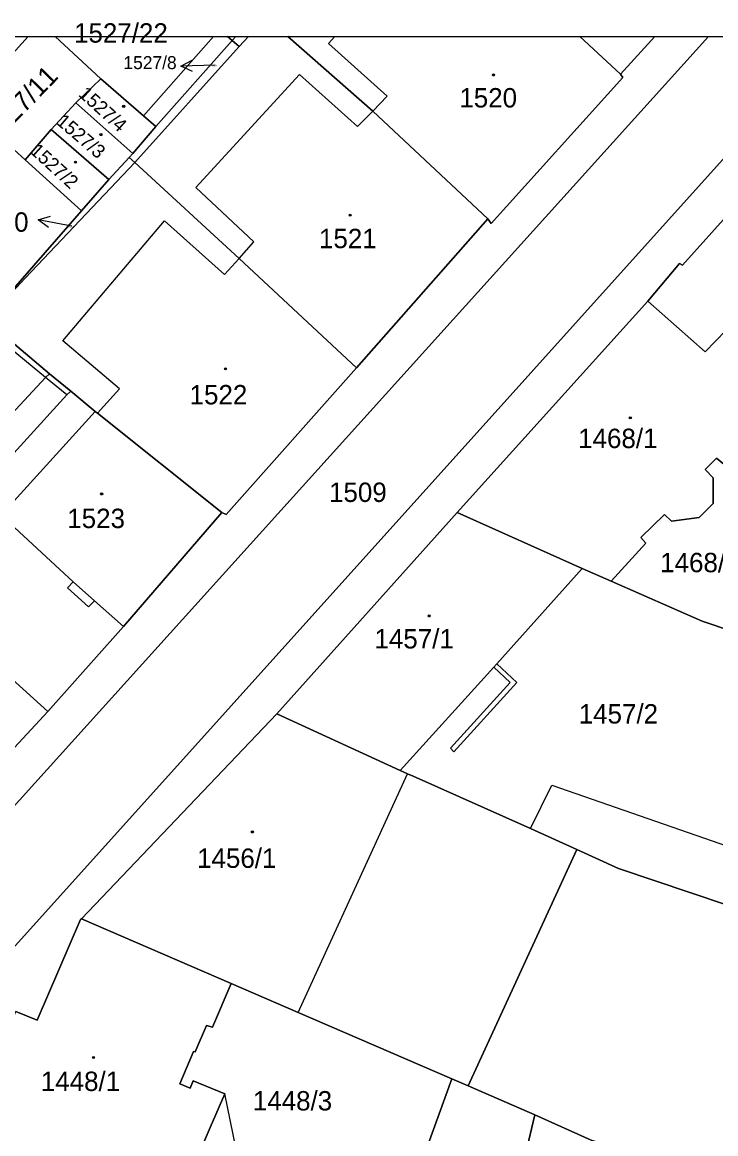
# Model space of a CAD drawing. Extents: x -598934 to -598196, y -1162208 to -1161502.
# Drawn here: x -598686.2 to -598625.4, y -1161601.3 to -1161503.9 of the extents above; entities that cross this region are included whole.
import ezdxf

# ---------------------------------------------------------------- set-up
doc = ezdxf.new("R2010")
doc.units = 0
for name, color, linetype in [('KN_CAR_KR', 7, 'Continuous'), ('KN_KULTURY', 7, 'Continuous'), ('KN_PARC_CIS_POM', 7, 'Continuous'), ('KN_PARC_CIS_POZ', 7, 'Continuous'), ('KN_PARC_CIS_STAV', 7, 'Continuous'), ('KN_PARC_PLOCHA', 7, 'Continuous'), ('PARC_C_SIPKA', 7, 'Continuous'), ('parcely_l', 7, 'Continuous')]:
    doc.layers.add(name, color=color, linetype=linetype)

msp = doc.modelspace()

# ---------------------------------------------------------------- linework, layer by layer
at = {"layer": 'KN_CAR_KR'}
for points in [[(-598626.049, -1161505.182), (-598699.41, -1161586.46)], [(-598694.17, -1161593.02), (-598615.083, -1161505.182)], [(-598669.438, -1161505.182), (-598675.55, -1161512.15)], [(-598659.35, -1161505.79), (-598658.799, -1161505.182)], [(-598654.21, -1161510.43), (-598659.35, -1161505.79)], [(-598670.99, -1161518.43), (-598661.88, -1161508.52)], [(-598661.88, -1161508.52), (-598656.8, -1161513.07)], [(-598655.46, -1161511.74), (-598654.21, -1161510.43)], [(-598656.8, -1161513.07), (-598655.46, -1161511.74)], [(-598684.14, -1161535.08), (-598707.43, -1161515.89)], [(-598665.89, -1161523.17), (-598670.99, -1161518.43)], [(-598682.63, -1161531.85), (-598673.73, -1161521.35)], [(-598673.73, -1161521.35), (-598668.47, -1161526.06)], [(-598667.18, -1161524.65), (-598665.89, -1161523.17)], [(-598668.47, -1161526.06), (-598667.18, -1161524.65)], [(-598677.68, -1161536.06), (-598682.63, -1161531.85)], [(-598682.28, -1161536.6), (-598684.14, -1161535.08)], [(-598682.28, -1161536.6), (-598681.93, -1161536.28)], [(-598679.58, -1161538.19), (-598677.68, -1161536.06)], [(-598690.13, -1161545.2), (-598682.28, -1161536.6)], [(-598688.04, -1161547.15), (-598679.81, -1161538.05)], [(-598679.85, -1161554.66), (-598681.73, -1161552.97)], [(-598643.44, -1161561.79), (-598644.87, -1161560.47)], [(-598644.61, -1161560.16), (-598642.85, -1161561.79)], [(-598648.67, -1161567.57), (-598643.44, -1161561.79)], [(-598642.85, -1161561.79), (-598648.36, -1161567.87)], [(-598648.36, -1161567.87), (-598648.67, -1161567.57)], [(-598662, -1161590.72), (-598652.43, -1161569.8)], [(-598641.64, -1161574.59), (-598639.77, -1161570.8)], [(-598639.77, -1161570.8), (-598622.94, -1161576.63)], [(-598667.46, -1161602.56), (-598668.44, -1161597.84)]]:
    msp.add_lwpolyline(points, dxfattribs=at)
at = {"layer": 'KN_KULTURY'}
for centre, radius in [((-598644.89, -1161508.56), 0.09), ((-598644.89, -1161508.56), 0.0398), ((-598677.3, -1161511.31), 0.09), ((-598677.3, -1161511.31), 0.0398), ((-598679.29, -1161513.79), 0.09), ((-598679.29, -1161513.79), 0.0398), ((-598681.53, -1161516.2), 0.09), ((-598681.53, -1161516.2), 0.0398), ((-598657.46, -1161520.85), 0.09), ((-598657.46, -1161520.85), 0.0398), ((-598668.38, -1161534.31), 0.09), ((-598668.38, -1161534.31), 0.0398), ((-598632.9, -1161538.61), 0.09), ((-598632.9, -1161538.61), 0.0398), ((-598679.23, -1161545.28), 0.09), ((-598679.23, -1161545.28), 0.0398), ((-598650.52, -1161555.97), 0.09), ((-598650.52, -1161555.97), 0.0398), ((-598666.02, -1161574.9), 0.09), ((-598666.02, -1161574.9), 0.0398), ((-598679.94, -1161594.67), 0.09), ((-598679.94, -1161594.67), 0.0398)]:
    msp.add_circle(centre, radius, dxfattribs=at)
at = {"layer": 'KN_PARC_PLOCHA'}
for points in [[(-598697.85, -1161579.33), (-598683.96, -1161564.33), (-598677.31, -1161556.9), (-598668.69, -1161546.9), (-598668.32, -1161547.09), (-598656.9, -1161534.24), (-598645.4, -1161521.16), (-598645.09, -1161521.57), (-598633.56, -1161508.77), (-598633.76, -1161508.49), (-598630.752, -1161505.182), (-598610.21, -1161505.182)], [(-598617.77, -1161513.49), (-598628.34, -1161525.22), (-598628.59, -1161525.08), (-598631.37, -1161528.39), (-598648.08, -1161546.91), (-598663.89, -1161564.56), (-598681.01, -1161582.51), (-598681.08, -1161582.58), (-598684.88, -1161591.39), (-598686.75, -1161590.63)], [(-598624.53, -1161530.96), (-598626.34, -1161532.82), (-598631.37, -1161528.39), (-598628.59, -1161525.08), (-598628.34, -1161525.22), (-598617.77, -1161513.49)], [(-598689.39, -1161530.06), (-598683.8, -1161534.76), (-598684.14, -1161535.08), (-598692.02, -1161543.52)], [(-598688.04, -1161547.15), (-598681.73, -1161552.97), (-598682.21, -1161553.52), (-598680.37, -1161555.18), (-598679.85, -1161554.66), (-598677.31, -1161556.9), (-598683.96, -1161564.33), (-598696.84, -1161552.69)], [(-598696.84, -1161552.69), (-598683.96, -1161564.33), (-598697.85, -1161579.33)]]:
    msp.add_lwpolyline(points, dxfattribs=at)
for points in [[(-598690.67, -1161510.67), (-598692.07, -1161509.66), (-598688.839, -1161505.182), (-598685.682, -1161505.182)], [(-598679.29, -1161508.89), (-598681.5, -1161511.01), (-598683.66, -1161513.34), (-598685.92, -1161515.99), (-598691.19, -1161511.24), (-598690.67, -1161510.67), (-598685.682, -1161505.182), (-598683.293, -1161505.182)], [(-598667.8, -1161505.54), (-598674.49, -1161513.08), (-598675.55, -1161512.15), (-598679.29, -1161508.89), (-598683.293, -1161505.182), (-598668.214, -1161505.182)], [(-598667.17, -1161506.07), (-598676.32, -1161516.24), (-598676.83, -1161515.79), (-598676.5, -1161515.43), (-598674.49, -1161513.08), (-598667.8, -1161505.54)], [(-598645.4, -1161521.16), (-598656.9, -1161534.24), (-598667.18, -1161524.65), (-598676.32, -1161516.24), (-598667.17, -1161506.07), (-598666.371, -1161505.182), (-598662.908, -1161505.182), (-598655.46, -1161511.74)], [(-598667.8, -1161505.54), (-598668.214, -1161505.182), (-598667.472, -1161505.182)], [(-598667.17, -1161506.07), (-598667.8, -1161505.54), (-598667.472, -1161505.182), (-598666.371, -1161505.182)], [(-598633.76, -1161508.49), (-598633.56, -1161508.77), (-598645.09, -1161521.57), (-598645.4, -1161521.16), (-598655.46, -1161511.74), (-598662.908, -1161505.182), (-598637.325, -1161505.182)], [(-598633.76, -1161508.49), (-598637.325, -1161505.182), (-598630.752, -1161505.182)], [(-598674.49, -1161513.08), (-598676.5, -1161515.43), (-598681.5, -1161511.01), (-598679.29, -1161508.89), (-598675.55, -1161512.15)], [(-598685.92, -1161515.99), (-598681, -1161520.47), (-598689.39, -1161530.06), (-598701.14, -1161520.39), (-598696.48, -1161514.62), (-598694.69, -1161513.01), (-598691.19, -1161511.24)], [(-598676.5, -1161515.43), (-598676.83, -1161515.79), (-598678.59, -1161517.73), (-598683.66, -1161513.34), (-598681.5, -1161511.01)], [(-598678.59, -1161517.73), (-598681, -1161520.47), (-598685.92, -1161515.99), (-598683.66, -1161513.34)], [(-598676.32, -1161516.24), (-598685.94, -1161526.36), (-598689.39, -1161530.06), (-598681, -1161520.47), (-598678.59, -1161517.73), (-598676.83, -1161515.79)], [(-598656.9, -1161534.24), (-598668.32, -1161547.09), (-598668.69, -1161546.9), (-598679.58, -1161538.19), (-598679.81, -1161538.05), (-598681.93, -1161536.28), (-598683.8, -1161534.76), (-598689.39, -1161530.06), (-598685.94, -1161526.36), (-598676.32, -1161516.24), (-598667.18, -1161524.65)], [(-598618.82, -1161535.97), (-598618.21, -1161536.53), (-598624.2, -1161543.08), (-598625.36, -1161542.13), (-598626.33, -1161543.15), (-598625.64, -1161543.87), (-598625.63, -1161546.11), (-598626.86, -1161547.35), (-598629.3, -1161547.65), (-598629.91, -1161547.09), (-598631.97, -1161549.09), (-598631.55, -1161549.59), (-598634.57, -1161552.93), (-598637.12, -1161551.82), (-598648.08, -1161546.91), (-598631.37, -1161528.39), (-598626.34, -1161532.82), (-598624.53, -1161530.96)], [(-598668.69, -1161546.9), (-598677.31, -1161556.9), (-598679.85, -1161554.66), (-598680.37, -1161555.18), (-598682.21, -1161553.52), (-598681.73, -1161552.97), (-598688.04, -1161547.15), (-598690.13, -1161545.2), (-598692.02, -1161543.52), (-598684.14, -1161535.08), (-598683.8, -1161534.76), (-598681.93, -1161536.28), (-598679.81, -1161538.05), (-598679.58, -1161538.19)], [(-598602.19, -1161540.44), (-598603.12, -1161541.39), (-598605.53, -1161540.5), (-598612.66, -1161538.05), (-598614.31, -1161543.23), (-598618.03, -1161548.84), (-598621.31, -1161558.21), (-598626.6, -1161556.44), (-598634.57, -1161552.93), (-598631.55, -1161549.59), (-598631.97, -1161549.09), (-598629.91, -1161547.09), (-598629.3, -1161547.65), (-598626.86, -1161547.35), (-598625.63, -1161546.11), (-598625.64, -1161543.87), (-598626.33, -1161543.15), (-598625.36, -1161542.13), (-598624.2, -1161543.08), (-598618.21, -1161536.53), (-598618.82, -1161535.97), (-598617.85, -1161534.94)], [(-598637.12, -1161551.82), (-598644.61, -1161560.16), (-598644.87, -1161560.47), (-598653.06, -1161569.51), (-598663.89, -1161564.56), (-598648.08, -1161546.91)], [(-598634.57, -1161552.93), (-598626.6, -1161556.44), (-598621.31, -1161558.21), (-598616.21, -1161559.92), (-598624.11, -1161581.44), (-598624.47, -1161581.28), (-598633.95, -1161578.1), (-598637.58, -1161576.44), (-598641.64, -1161574.59), (-598651.94, -1161570), (-598652.43, -1161569.8), (-598653.06, -1161569.51), (-598644.87, -1161560.47), (-598644.61, -1161560.16), (-598637.12, -1161551.82)], [(-598653.06, -1161569.51), (-598652.43, -1161569.8), (-598651.94, -1161570), (-598641.64, -1161574.59), (-598637.58, -1161576.44), (-598647.1, -1161597.16), (-598648.53, -1161596.53), (-598662, -1161590.72), (-598667.88, -1161588.18), (-598681.01, -1161582.51), (-598663.89, -1161564.56)], [(-598624.11, -1161581.44), (-598590.84, -1161592.28), (-598593.9, -1161605.62), (-598590.99, -1161606.41), (-598592.92, -1161615.58), (-598602.01, -1161612.53), (-598617.23, -1161607.95), (-598636.32, -1161601.91), (-598641.28, -1161599.7), (-598647.1, -1161597.16), (-598637.58, -1161576.44), (-598633.95, -1161578.1), (-598624.47, -1161581.28)], [(-598667.88, -1161588.18), (-598669.52, -1161592.02), (-598670.03, -1161591.86), (-598671.04, -1161594.18), (-598671.17, -1161594.13), (-598672.38, -1161596.98), (-598671.47, -1161597.36), (-598671.2, -1161596.71), (-598668.44, -1161597.84), (-598669.72, -1161600.81), (-598671.49, -1161604.98), (-598671.9, -1161604.81), (-598674.11, -1161610.1), (-598680.91, -1161607.31), (-598681.03, -1161607.6), (-598692.38, -1161602.82), (-598690.61, -1161598.63), (-598688.85, -1161594.54), (-598688.51, -1161594.67), (-598686.75, -1161590.63), (-598684.88, -1161591.39), (-598681.08, -1161582.58), (-598681.01, -1161582.51)], [(-598648.53, -1161596.53), (-598652.48, -1161607.44), (-598652.63, -1161608.08), (-598661.43, -1161604.31), (-598666.41, -1161616.24), (-598670.1, -1161614.74), (-598682.27, -1161609.8), (-598681.03, -1161607.6), (-598680.91, -1161607.31), (-598674.11, -1161610.1), (-598671.9, -1161604.81), (-598671.49, -1161604.98), (-598669.72, -1161600.81), (-598668.44, -1161597.84), (-598671.2, -1161596.71), (-598671.47, -1161597.36), (-598672.38, -1161596.98), (-598671.17, -1161594.13), (-598671.04, -1161594.18), (-598670.03, -1161591.86), (-598669.52, -1161592.02), (-598667.88, -1161588.18), (-598662, -1161590.72)], [(-598647.1, -1161597.16), (-598641.28, -1161599.7), (-598642.58, -1161605.23), (-598636.53, -1161607.17), (-598637.33, -1161609.86), (-598633.12, -1161611.11), (-598632.34, -1161608.56), (-598628.19, -1161609.89), (-598630.51, -1161617.1), (-598635.67, -1161615.17), (-598639, -1161613.76), (-598652.63, -1161608.08), (-598652.48, -1161607.44), (-598648.53, -1161596.53)], [(-598592.92, -1161615.58), (-598594.48, -1161620.5), (-598604.3, -1161617.58), (-598628.19, -1161609.89), (-598632.34, -1161608.56), (-598633.12, -1161611.11), (-598637.33, -1161609.86), (-598636.53, -1161607.17), (-598642.58, -1161605.23), (-598641.28, -1161599.7), (-598636.32, -1161601.91), (-598617.23, -1161607.95), (-598602.01, -1161612.53)]]:
    msp.add_lwpolyline(points, close=True, dxfattribs=at)
at = {"layer": 'PARC_C_SIPKA'}
for points in [[(-598671.271, -1161508.269), (-598672.288, -1161507.804), (-598671.306, -1161507.27)], [(-598669.29, -1161507.7), (-598672.288, -1161507.804)], [(-598683.888, -1161521.927), (-598684.78, -1161521.253), (-598683.705, -1161520.944)], [(-598681.83, -1161521.8), (-598684.78, -1161521.253)]]:
    msp.add_lwpolyline(points, dxfattribs=at)
at = {"layer": 'parcely_l'}
for points in [[(-598685.682, -1161505.182), (-598690.67, -1161510.67)], [(-598688.839, -1161505.182), (-598685.682, -1161505.182)], [(-598685.682, -1161505.182), (-598683.293, -1161505.182)], [(-598679.29, -1161508.89), (-598683.293, -1161505.182)], [(-598683.293, -1161505.182), (-598668.214, -1161505.182)], [(-598667.17, -1161506.07), (-598676.32, -1161516.24)], [(-598674.49, -1161513.08), (-598667.8, -1161505.54)], [(-598667.8, -1161505.54), (-598668.214, -1161505.182)], [(-598668.214, -1161505.182), (-598667.472, -1161505.182)], [(-598667.8, -1161505.54), (-598667.472, -1161505.182)], [(-598667.8, -1161505.54), (-598667.17, -1161506.07)], [(-598667.472, -1161505.182), (-598666.371, -1161505.182)], [(-598666.371, -1161505.182), (-598667.17, -1161506.07)], [(-598666.371, -1161505.182), (-598662.908, -1161505.182)], [(-598645.4, -1161521.16), (-598655.46, -1161511.74), (-598662.908, -1161505.182)], [(-598662.908, -1161505.182), (-598637.325, -1161505.182)], [(-598637.325, -1161505.182), (-598633.76, -1161508.49)], [(-598637.325, -1161505.182), (-598630.752, -1161505.182)], [(-598630.752, -1161505.182), (-598633.76, -1161508.49)], [(-598630.752, -1161505.182), (-598610.21, -1161505.182)], [(-598679.29, -1161508.89), (-598681.5, -1161511.01)], [(-598674.49, -1161513.08), (-598675.55, -1161512.15), (-598679.29, -1161508.89)], [(-598633.76, -1161508.49), (-598633.56, -1161508.77), (-598645.09, -1161521.57), (-598645.4, -1161521.16)], [(-598614.6, -1161509.64), (-598617.86, -1161513.42), (-598617.77, -1161513.49), (-598628.34, -1161525.22), (-598628.59, -1161525.08), (-598631.37, -1161528.39)], [(-598691.19, -1161511.24), (-598685.92, -1161515.99)], [(-598683.66, -1161513.34), (-598681.5, -1161511.01)], [(-598681.5, -1161511.01), (-598676.5, -1161515.43)], [(-598683.66, -1161513.34), (-598685.92, -1161515.99)], [(-598678.59, -1161517.73), (-598683.66, -1161513.34)], [(-598676.5, -1161515.43), (-598674.49, -1161513.08)], [(-598678.59, -1161517.73), (-598676.83, -1161515.79)], [(-598676.83, -1161515.79), (-598676.5, -1161515.43)], [(-598676.83, -1161515.79), (-598676.32, -1161516.24)], [(-598676.32, -1161516.24), (-598685.94, -1161526.36), (-598689.39, -1161530.06)], [(-598685.92, -1161515.99), (-598681, -1161520.47)], [(-598676.32, -1161516.24), (-598667.18, -1161524.65), (-598656.9, -1161534.24)], [(-598681, -1161520.47), (-598678.59, -1161517.73)], [(-598689.39, -1161530.06), (-598681, -1161520.47)], [(-598656.9, -1161534.24), (-598645.4, -1161521.16)], [(-598648.08, -1161546.91), (-598631.37, -1161528.39)], [(-598631.37, -1161528.39), (-598626.34, -1161532.82), (-598624.53, -1161530.96), (-598618.82, -1161535.97)], [(-598683.8, -1161534.76), (-598689.39, -1161530.06)], [(-598683.96, -1161564.33), (-598696.84, -1161552.69), (-598699.58, -1161550.19), (-598700.78, -1161549.06), (-598703.25, -1161546.81), (-598704.54, -1161545.68), (-598708.07, -1161542.47), (-598709.35, -1161541.28), (-598711.73, -1161539.15), (-598712.96, -1161537.99), (-598719.21, -1161532.36), (-598721.34, -1161534.81), (-598722.74, -1161536.38), (-598725.82, -1161533.64), (-598724.54, -1161532.27), (-598725.04, -1161531.81)], [(-598668.69, -1161546.9), (-598668.32, -1161547.09), (-598656.9, -1161534.24)], [(-598677.31, -1161556.9), (-598679.85, -1161554.66), (-598680.37, -1161555.18), (-598682.21, -1161553.52), (-598681.73, -1161552.97), (-598688.04, -1161547.15), (-598690.13, -1161545.2), (-598692.02, -1161543.52), (-598684.14, -1161535.08), (-598683.8, -1161534.76)], [(-598683.8, -1161534.76), (-598681.93, -1161536.28), (-598679.81, -1161538.05), (-598679.58, -1161538.19), (-598668.69, -1161546.9)], [(-598618.82, -1161535.97), (-598618.21, -1161536.53), (-598624.2, -1161543.08), (-598625.36, -1161542.13), (-598626.33, -1161543.15), (-598625.64, -1161543.87), (-598625.63, -1161546.11), (-598626.86, -1161547.35), (-598629.3, -1161547.65), (-598629.91, -1161547.09), (-598631.97, -1161549.09), (-598631.55, -1161549.59), (-598634.57, -1161552.93)], [(-598668.69, -1161546.9), (-598677.31, -1161556.9)], [(-598648.08, -1161546.91), (-598663.89, -1161564.56)], [(-598637.12, -1161551.82), (-598648.08, -1161546.91)], [(-598653.06, -1161569.51), (-598644.87, -1161560.47), (-598644.61, -1161560.16), (-598637.12, -1161551.82)], [(-598634.57, -1161552.93), (-598637.12, -1161551.82)], [(-598621.31, -1161558.21), (-598626.6, -1161556.44), (-598634.57, -1161552.93)], [(-598683.96, -1161564.33), (-598677.31, -1161556.9)], [(-598705.75, -1161578.52), (-598702.46, -1161575.2), (-598697.85, -1161579.33), (-598683.96, -1161564.33)], [(-598663.89, -1161564.56), (-598681.01, -1161582.51)], [(-598663.89, -1161564.56), (-598653.06, -1161569.51)], [(-598637.58, -1161576.44), (-598641.64, -1161574.59), (-598651.94, -1161570), (-598652.43, -1161569.8), (-598653.06, -1161569.51)], [(-598647.1, -1161597.16), (-598637.58, -1161576.44)], [(-598637.58, -1161576.44), (-598633.95, -1161578.1), (-598624.47, -1161581.28), (-598624.11, -1161581.44)], [(-598690.61, -1161598.63), (-598688.85, -1161594.54), (-598688.51, -1161594.67), (-598686.75, -1161590.63), (-598684.88, -1161591.39), (-598681.08, -1161582.58), (-598681.01, -1161582.51)], [(-598681.01, -1161582.51), (-598667.88, -1161588.18)], [(-598667.88, -1161588.18), (-598669.52, -1161592.02), (-598670.03, -1161591.86), (-598671.04, -1161594.18), (-598671.17, -1161594.13), (-598672.38, -1161596.98), (-598671.47, -1161597.36), (-598671.2, -1161596.71), (-598668.44, -1161597.84), (-598669.72, -1161600.81), (-598671.49, -1161604.98), (-598671.9, -1161604.81), (-598674.11, -1161610.1), (-598680.91, -1161607.31), (-598681.03, -1161607.6)], [(-598667.88, -1161588.18), (-598662, -1161590.72), (-598648.53, -1161596.53)], [(-598652.63, -1161608.08), (-598652.48, -1161607.44), (-598648.53, -1161596.53)], [(-598648.53, -1161596.53), (-598647.1, -1161597.16)], [(-598647.1, -1161597.16), (-598641.28, -1161599.7)], [(-598641.28, -1161599.7), (-598642.58, -1161605.23), (-598636.53, -1161607.17), (-598637.33, -1161609.86), (-598633.12, -1161611.11), (-598632.34, -1161608.56), (-598628.19, -1161609.89)], [(-598592.92, -1161615.58), (-598602.01, -1161612.53), (-598617.23, -1161607.95), (-598636.32, -1161601.91), (-598641.28, -1161599.7)]]:
    msp.add_lwpolyline(points, dxfattribs=at)

# ---------------------------------------------------------------- texts
at = {"layer": 'KN_PARC_CIS_POM'}
for s, height, p in [('1527/8', 0.1, (-598669.573, -1161507.8)), ('1527/10', 0.1, (-598682.163, -1161521.9)), ('1509', 1.7, (-598659.303, -1161545.981))]:
    msp.add_text(s, height=height, dxfattribs=at).set_placement(p)
at = {"layer": 'KN_PARC_CIS_POZ'}
for s, height, p in [('1527/8', 1.14, (-598677.32, -1161508.05)), ('1527/10', 1.7, (-598693.852, -1161522.3))]:
    msp.add_text(s, height=height, dxfattribs=at).set_placement(p)
msp.add_text('1527/11', height=1.7, rotation=45.69999, dxfattribs=at).set_placement((-598688.671, -1161514.663))
at = {"layer": 'KN_PARC_CIS_STAV'}
for s, p in [('1527/22', (-598681.647, -1161505.73)), ('1520', (-598647.882, -1161511.41)), ('1521', (-598660.182, -1161523.74)), ('1522', (-598671.522, -1161537.43)), ('1468/1', (-598637.472, -1161541.26)), ('1523', (-598682.242, -1161548.27)), ('1468/3', (-598630.282, -1161552.14)), ('1457/1', (-598655.322, -1161558.82)), ('1457/2', (-598637.422, -1161565.4)), ('1456/1', (-598670.867, -1161578.05)), ('1448/1', (-598684.562, -1161597.6)), ('1448/3', (-598665.982, -1161599.31))]:
    msp.add_text(s, height=1.7, dxfattribs=at).set_placement(p)
for s, rotation, p in [('1527/4', 317.69997, (-598681.331, -1161510.345)), ('1527/3', 319.49977, (-598683.288, -1161512.786)), ('1527/2', 317.69997, (-598685.591, -1161515.325))]:
    msp.add_text(s, height=1.2, rotation=rotation, dxfattribs=at).set_placement(p)

doc.saveas('drawing.dxf')
